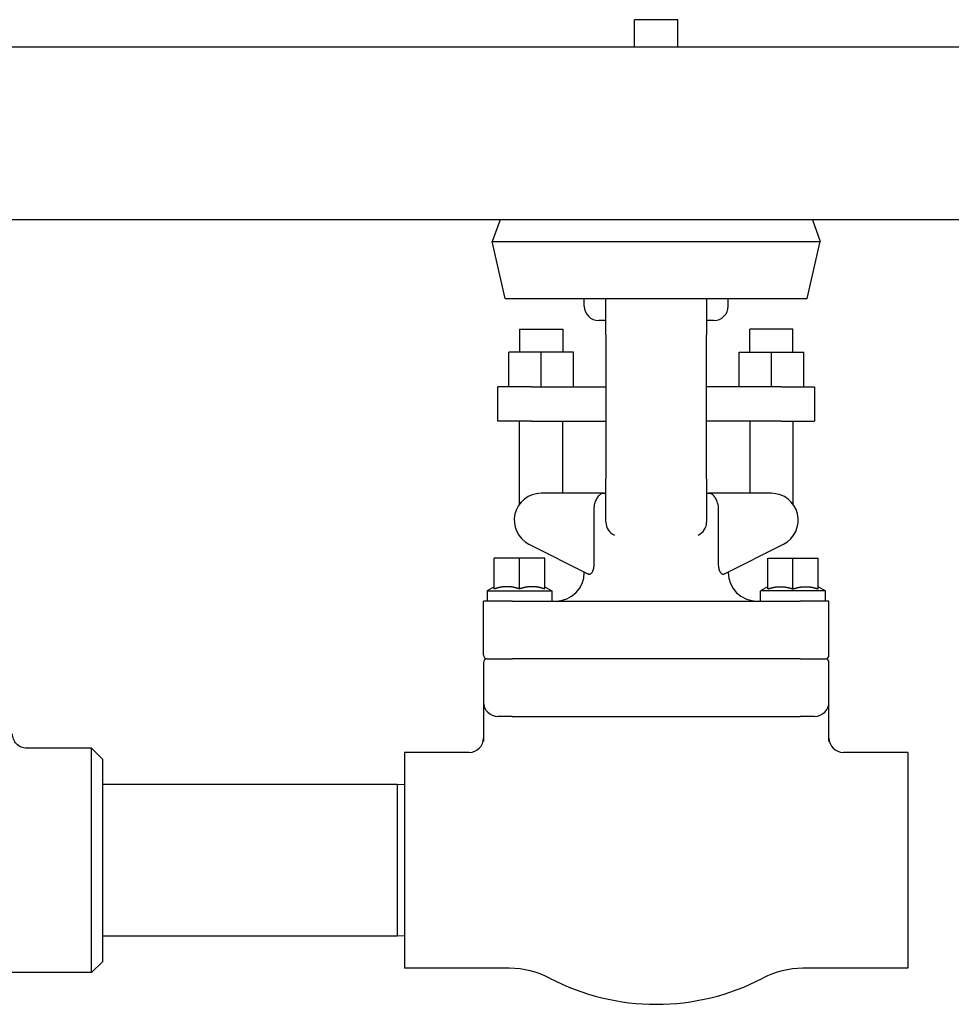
# Model space of a CAD drawing. Header units: inches. Extents: x 18 to 846, y -44 to 561.
# Tile 538 of 637: x 763.47 to 771.56, y 221.39 to 229.94. Entities that reach past the tile are written whole.
import ezdxf

# ---------------------------------------------------------------- set-up
doc = ezdxf.new("R2010")
doc.units = ezdxf.units.IN
doc.header["$LTSCALE"] = 24
doc.header["$MEASUREMENT"] = 0
doc.layers.add('Visible (ANSI)', color=7, linetype='Continuous', lineweight=30)

msp = doc.modelspace()

# ---------------------------------------------------------------- linework, layer by layer
at = {"layer": 'Visible (ANSI)'}
for p, q in [((769.18368, 229.944), (768.80868, 229.944)), ((768.80868, 229.7065), (768.80868, 229.944)), ((769.18368, 229.7065), (769.18368, 229.944)), ((778.7367, 229.7065), (756.7367, 229.7065)), ((777.2367, 228.2065), (758.2367, 228.2065)), ((767.63999, 228.2065), (767.57191, 228.01793)), ((770.35238, 228.2065), (770.42046, 228.01793)), ((767.57191, 228.01793), (770.42046, 228.01793)), ((767.68511, 227.52325), (767.57191, 228.01793)), ((770.30726, 227.52325), (770.42046, 228.01793)), ((767.68511, 227.52325), (770.30726, 227.52325)), ((768.37118, 227.4565), (768.37118, 227.52325)), ((768.55868, 227.2065), (768.55868, 227.52325)), ((769.43368, 227.52325), (769.43368, 227.2065)), ((769.62118, 227.4565), (769.62118, 227.52325)), ((768.55868, 227.3315), (768.49618, 227.3315)), ((769.49618, 227.3315), (769.43368, 227.3315)), ((767.80868, 227.2565), (768.18368, 227.2565)), ((767.80868, 227.2565), (767.80868, 227.0565)), ((768.18368, 227.2565), (768.18368, 227.0565)), ((768.55868, 227.2065), (768.55868, 225.9565)), ((769.43368, 225.9565), (769.43368, 227.2065)), ((770.18368, 227.2565), (769.80868, 227.2565)), ((769.80868, 227.0565), (769.80868, 227.2565)), ((770.18368, 227.0565), (770.18368, 227.2565)), ((767.71493, 226.7565), (767.71493, 227.0565)), ((767.99618, 227.0565), (767.71493, 227.0565)), ((767.99618, 226.7565), (767.99618, 227.0565)), ((768.27743, 227.0565), (767.99618, 227.0565)), ((768.27743, 226.7565), (768.27743, 227.0565)), ((769.71493, 226.7565), (769.71493, 227.0565)), ((769.71493, 227.0565), (769.99618, 227.0565)), ((769.99618, 227.0565), (770.27743, 227.0565)), ((769.99618, 226.7565), (769.99618, 227.0565)), ((770.27743, 226.7565), (770.27743, 227.0565)), ((767.91181, 226.7565), (767.62118, 226.7565)), ((767.62118, 226.4565), (767.62118, 226.7565)), ((767.91181, 226.7565), (768.55868, 226.7565)), ((770.08056, 226.7565), (769.43368, 226.7565)), ((770.08056, 226.7565), (770.37118, 226.7565)), ((770.37118, 226.7565), (770.37118, 226.4565)), ((767.91181, 226.4565), (767.62118, 226.4565)), ((767.80868, 225.73706), (767.80868, 226.4565)), ((767.91181, 226.4565), (768.55868, 226.4565)), ((768.18368, 225.8315), (768.18368, 226.4565)), ((770.08056, 226.4565), (769.43368, 226.4565)), ((769.80868, 226.4565), (769.80868, 225.8315)), ((770.08056, 226.4565), (770.37118, 226.4565)), ((770.18368, 226.4565), (770.18368, 225.73706)), ((768.55868, 225.5815), (768.55868, 225.9565)), ((769.43368, 225.9565), (769.43368, 225.5815)), ((768.54359, 225.8315), (767.99618, 225.8315)), ((768.54359, 225.8315), (768.55868, 225.8315)), ((769.43368, 225.8315), (769.44878, 225.8315)), ((769.99618, 225.8315), (769.44878, 225.8315)), ((768.45492, 225.7065), (768.45492, 225.21671)), ((769.53745, 225.21671), (769.53745, 225.7065)), ((767.89087, 225.38991), (768.4079, 225.12843)), ((769.58447, 225.12843), (770.1015, 225.38991)), ((767.58993, 225.00091), (767.58993, 225.269)), ((767.80868, 225.269), (767.58993, 225.269)), ((767.80868, 225.00091), (767.80868, 225.269)), ((768.02743, 225.269), (767.80868, 225.269)), ((768.02743, 225.00091), (768.02743, 225.269)), ((769.96493, 225.269), (770.18368, 225.269)), ((769.96493, 225.00091), (769.96493, 225.269)), ((770.18368, 225.269), (770.40243, 225.269)), ((770.18368, 225.00091), (770.18368, 225.269)), ((770.40243, 225.00091), (770.40243, 225.269)), ((768.37118, 225.144), (768.37118, 225.147)), ((769.62118, 225.144), (769.62118, 225.147)), ((767.58743, 225.019), (767.52743, 224.98436)), ((767.52743, 224.98436), (768.08993, 224.98436)), ((767.52743, 224.98436), (767.52743, 224.894)), ((767.58993, 225.019), (767.58743, 225.019)), ((767.72803, 225.019), (767.67059, 225.019)), ((767.94678, 225.019), (767.88934, 225.019)), ((768.02993, 225.019), (768.02743, 225.019)), ((768.02993, 225.019), (768.08993, 224.98436)), ((768.08993, 224.98436), (768.08993, 224.894)), ((769.96243, 225.019), (769.90243, 224.98436)), ((770.46493, 224.98436), (769.90243, 224.98436)), ((769.90243, 224.894), (769.90243, 224.98436)), ((769.96243, 225.019), (769.96493, 225.019)), ((770.04559, 225.019), (770.10303, 225.019)), ((770.26434, 225.019), (770.32178, 225.019)), ((770.40243, 225.019), (770.40493, 225.019)), ((770.40493, 225.019), (770.46493, 224.98436)), ((770.46493, 224.894), (770.46493, 224.98436)), ((767.74618, 224.894), (767.49618, 224.894)), ((767.49618, 224.42525), (767.49618, 224.894)), ((767.74618, 224.894), (770.24618, 224.894)), ((770.49618, 224.894), (770.24618, 224.894)), ((770.49618, 224.42525), (770.49618, 224.894)), ((767.49618, 224.36275), (767.49618, 224.019)), ((767.52743, 224.394), (767.74618, 224.394)), ((770.24618, 224.394), (767.74618, 224.394)), ((770.24618, 224.394), (770.46493, 224.394)), ((770.49618, 224.019), (770.49618, 224.36275)), ((767.49618, 224.019), (767.49618, 223.67667)), ((770.49618, 223.67667), (770.49618, 224.019)), ((767.74618, 223.894), (767.62118, 223.894)), ((767.74618, 223.894), (768.99618, 223.894)), ((768.99618, 223.894), (770.24618, 223.894)), ((770.37118, 223.894), (770.24618, 223.894)), ((764.09243, 223.61775), (763.53104, 223.61775)), ((764.09243, 221.67025), (764.09243, 223.61775)), ((764.18618, 223.524), (764.09243, 223.61775)), ((764.18618, 223.524), (764.18618, 221.764)), ((766.81118, 223.5815), (766.81118, 221.7065)), ((767.37118, 223.5815), (766.81118, 223.5815)), ((771.18118, 223.5815), (770.62118, 223.5815)), ((771.18118, 223.5815), (771.18118, 221.7065)), ((766.74868, 223.3015), (764.18618, 223.3015)), ((766.74868, 221.9865), (766.74868, 223.3015)), ((766.81118, 223.29987), (766.74868, 223.3015)), ((766.74868, 221.9865), (764.18618, 221.9865)), ((766.81118, 221.98814), (766.74868, 221.9865)), ((764.18618, 221.764), (764.09243, 221.67025)), ((767.72296, 221.7065), (766.81118, 221.7065)), ((771.18118, 221.7065), (770.26941, 221.7065)), ((764.09243, 221.67025), (762.57635, 221.67025))]:
    msp.add_line(p, q, dxfattribs=at)
for centre, radius, start, end in [((768.49618, 227.4565), 0.125, 180, 270), ((769.49618, 227.4565), 0.125, 270, 0), ((767.99618, 225.59815), 0.23335, 90, 243.172694), ((769.99618, 225.59815), 0.23335, 296.827306, 90), ((768.68368, 225.5815), 0.125, 180, 245.901134), ((769.30868, 225.5815), 0.125, 294.098866, 0), ((768.12118, 225.144), 0.25, 270, 0), ((769.87118, 225.144), 0.25, 180, 270), ((767.52743, 224.42525), 0.03125, 180, 270), ((767.52743, 224.36275), 0.03125, 90, 180), ((770.46493, 224.42525), 0.03125, 270, 0), ((770.46493, 224.36275), 0.03125, 0, 90), ((767.62118, 224.019), 0.125, 180, 270), ((770.37118, 224.019), 0.125, 270, 0), ((767.37118, 223.7065), 0.125, 270, 0), ((770.62118, 223.7065), 0.125, 180, 270), ((767.72296, 220.9565), 0.75, 62.419801, 90), ((770.26941, 220.9565), 0.75, 90, 117.580199), ((768.99618, 223.394), 2, 242.419801, 297.580199)]:
    msp.add_arc(centre, radius, start, end, dxfattribs=at)
for points, knots in [([(768.54359, 225.8315), (768.54351, 225.8315), (768.54344, 225.8315), (768.53262, 225.83146), (768.52205, 225.82847), (768.5031, 225.81699), (768.49467, 225.80915), (768.48036, 225.79001), (768.4744, 225.77936), (768.46462, 225.75614), (768.46079, 225.74403), (768.45784, 225.7315)], [-0.45765942, -0.45765942, -0.45765942, -0.45765942, -0.45670713, -0.45670713, -0.32304532, -0.32304532, -0.20335089, -0.20335089, -0.09806241, -0.09806241, 0, 0, 0, 0]), ([(769.53453, 225.7315), (769.53158, 225.74403), (769.52775, 225.75614), (769.51797, 225.77936), (769.51201, 225.79001), (769.4977, 225.80915), (769.48927, 225.81699), (769.47032, 225.82847), (769.45975, 225.83146), (769.44893, 225.8315), (769.44886, 225.8315), (769.44878, 225.8315)], [-0.45986633, -0.45986633, -0.45986633, -0.45986633, -0.36112559, -0.36112559, -0.25510879, -0.25510879, -0.1345864, -0.1345864, 0, 0, 0.00095887, 0.00095887, 0.00095887, 0.00095887]), ([(768.45492, 225.21671), (768.45492, 225.2037), (768.45364, 225.18977), (768.44815, 225.1649), (768.44394, 225.15397), (768.43891, 225.14529), (768.43852, 225.14464), (768.43812, 225.144)], [0, 0, 0, 0, 0.09912468, 0.09912468, 0.19824936, 0.19824936, 0.2064434, 0.2064434, 0.2064434, 0.2064434]), ([(769.55425, 225.144), (769.55385, 225.14464), (769.55346, 225.14529), (769.54843, 225.15397), (769.54422, 225.1649), (769.53873, 225.18977), (769.53745, 225.2037), (769.53745, 225.21671)], [0.62127294, 0.62127294, 0.62127294, 0.62127294, 0.62946699, 0.62946699, 0.72859166, 0.72859166, 0.82771634, 0.82771634, 0.82771634, 0.82771634]), ([(768.43812, 225.144), (768.43459, 225.13833), (768.43061, 225.13415), (768.42131, 225.12751), (768.41583, 225.12605), (768.40986, 225.12757), (768.40886, 225.12794), (768.4079, 225.12843)], [-0.41260386, -0.41260386, -0.41260386, -0.41260386, -0.33450127, -0.33450127, -0.2278539, -0.2278539, -0.20572342, -0.20572342, -0.20572342, -0.20572342]), ([(769.58447, 225.12843), (769.58141, 225.12688), (769.578, 225.12645), (769.57003, 225.12825), (769.56536, 225.1309), (769.55852, 225.1379), (769.55631, 225.14069), (769.55425, 225.144)], [-3.05692989, -3.05692989, -3.05692989, -3.05692989, -2.9881744, -2.9881744, -2.90926306, -2.90926306, -2.8706578, -2.8706578, -2.8706578, -2.8706578]), ([(763.53104, 223.61775), (763.53093, 223.61775), (763.53083, 223.61775), (763.52217, 223.61777), (763.51365, 223.61865), (763.49691, 223.62211), (763.48875, 223.62467), (763.46587, 223.63448), (763.45222, 223.64377), (763.42938, 223.66696), (763.42036, 223.68059), (763.40809, 223.71051), (763.40493, 223.72649), (763.40493, 223.74263)], [-0.00080906, -0.00080906, -0.00080906, -0.00080906, 0, 0, 0.06513682, 0.06513682, 0.13017613, 0.13017613, 0.25481643, 0.25481643, 0.37825086, 0.37825086, 0.50129539, 0.50129539, 0.50129539, 0.50129539])]:
    msp.add_open_spline(points, degree=3, knots=knots, dxfattribs=at)
for points in [[(768.45784, 225.7315), (768.45586, 225.72312), (768.45492, 225.71442), (768.45492, 225.7065)], [(769.53745, 225.7065), (769.53745, 225.71442), (769.53651, 225.72312), (769.53453, 225.7315)]]:
    msp.add_open_spline(points, degree=3, dxfattribs=at)
for points, weights in [([(767.67059, 225.019), (767.63293, 225.01524), (767.58993, 225.00091)], [1.60874112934, 1.58525582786, 1.50177150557]), ([(767.80868, 225.00091), (767.76569, 225.01524), (767.72803, 225.019)], [1.50177150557, 1.58525582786, 1.60874112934]), ([(767.88934, 225.019), (767.85168, 225.01524), (767.80868, 225.00091)], [1.60874112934, 1.58525582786, 1.50177150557]), ([(768.02743, 225.00091), (767.98444, 225.01524), (767.94678, 225.019)], [1.50177150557, 1.58525582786, 1.60874112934]), ([(769.96493, 225.00091), (770.00793, 225.01524), (770.04559, 225.019)], [1.50177150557, 1.58525582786, 1.60874112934]), ([(770.10303, 225.019), (770.14069, 225.01524), (770.18368, 225.00091)], [1.60874112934, 1.58525582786, 1.50177150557]), ([(770.18368, 225.00091), (770.22668, 225.01524), (770.26434, 225.019)], [1.50177150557, 1.58525582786, 1.60874112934]), ([(770.32178, 225.019), (770.35944, 225.01524), (770.40243, 225.00091)], [1.60874112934, 1.58525582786, 1.50177150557])]:
    msp.add_rational_spline(points, weights, degree=2, dxfattribs=at)

doc.saveas('drawing.dxf')
